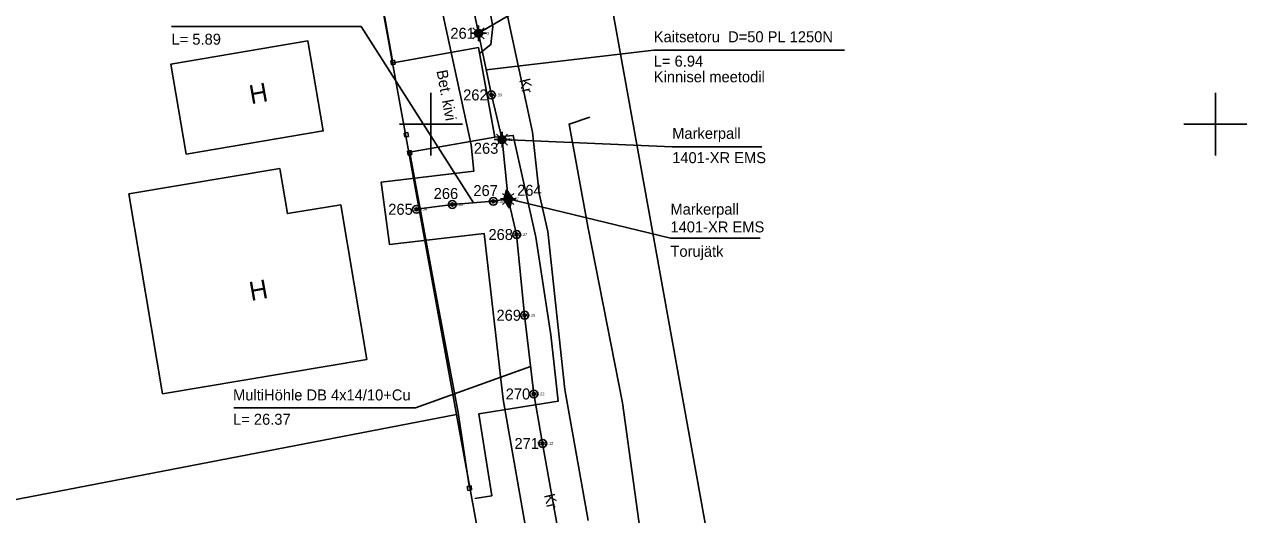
# Model space of a CAD drawing. Extents: x 532028 to 533559, y 6581810 to 6583914.
# Drawn here: x 532324.1 to 532402.4, y 6583225.1 to 6583256.3 of the extents above; entities that cross this region are included whole.
import ezdxf

# ---------------------------------------------------------------- set-up
doc = ezdxf.new("R2010")
doc.units = 0
for name, color, linetype in [('AED', 7, 'Continuous'), ('HOONE', 7, 'Continuous'), ('KOORDPUNKT', 7, 'Continuous'), ('MOOTKORG-EH2000', 7, 'Continuous'), ('MOOTMPUNKT', 7, 'Continuous'), ('MOOTNR', 7, 'Continuous'), ('MOOTPIIR', 7, 'Continuous'), ('PIIR', 7, 'Continuous'), ('SITRASS', 7, 'Continuous'), ('TEE', 7, 'Continuous'), ('VORK', 7, 'Continuous')]:
    doc.layers.add(name, color=color, linetype=linetype)

msp = doc.modelspace()

# ---------------------------------------------------------------- linework, layer by layer
at = {"layer": 'AED'}
for p, q in [((532347.433, 6583254.028), (532347.678, 6583254.074)), ((532347.433, 6583254.028), (532347.479, 6583253.782)), ((532347.678, 6583254.074), (532347.724, 6583253.828)), ((532347.479, 6583253.782), (532347.724, 6583253.828)), ((532348.285, 6583249.434), (532348.532, 6583249.473)), ((532348.285, 6583249.434), (532348.324, 6583249.187)), ((532348.532, 6583249.473), (532348.571, 6583249.226)), ((532348.324, 6583249.187), (532348.571, 6583249.226)), ((532348.501, 6583248.273), (532348.747, 6583248.314)), ((532348.501, 6583248.273), (532348.542, 6583248.026)), ((532348.542, 6583248.026), (532348.789, 6583248.068)), ((532348.747, 6583248.314), (532348.789, 6583248.068)), ((532352.308, 6583226.912), (532352.556, 6583226.947)), ((532352.308, 6583226.912), (532352.344, 6583226.664)), ((532352.344, 6583226.664), (532352.591, 6583226.7)), ((532352.556, 6583226.947), (532352.591, 6583226.7))]:
    msp.add_line(p, q, dxfattribs=at)
for points in [[(532347.578, 6583253.928), (532346.124, 6583262.027), (532344.144, 6583272.981), (532342.397, 6583282.788)], [(532352.45, 6583226.806), (532351.729, 6583231.622), (532350.191, 6583239.87), (532348.645, 6583248.17)]]:
    msp.add_lwpolyline(points, dxfattribs=at)
at = {"layer": 'HOONE'}
for points in [[(532334.4, 6583248.092), (532333.41, 6583253.822), (532342.16, 6583255.312), (532343.13, 6583249.571)], [(532332.882, 6583232.817), (532330.747, 6583245.562), (532340.363, 6583247.177), (532340.85, 6583244.3), (532344.245, 6583244.862), (532345.906, 6583235)]]:
    msp.add_lwpolyline(points, close=True, dxfattribs=at)
at = {"layer": 'KOORDPUNKT'}
for centre, radius in [((532353.032, 6583255.793), 0.25), ((532353.032, 6583255.793), 0.025), ((532353.032, 6583255.793), 0.0221), ((532353.032, 6583255.793), 0.0191), ((532353.032, 6583255.793), 0.0161), ((532353.032, 6583255.793), 0.0132), ((532353.032, 6583255.793), 0.0102), ((532353.032, 6583255.793), 0.00726), ((532353.032, 6583255.793), 0.0043), ((532353.848, 6583251.865), 0.25), ((532353.848, 6583251.865), 0.025), ((532353.848, 6583251.865), 0.0221), ((532353.848, 6583251.865), 0.0191), ((532353.848, 6583251.865), 0.0161), ((532353.848, 6583251.865), 0.0132), ((532353.848, 6583251.865), 0.0102), ((532353.848, 6583251.865), 0.00726), ((532353.848, 6583251.865), 0.0043), ((532354.529, 6583249.015), 0.25), ((532354.529, 6583249.015), 0.025), ((532354.529, 6583249.015), 0.0221), ((532354.529, 6583249.015), 0.0191), ((532354.529, 6583249.015), 0.0161), ((532354.529, 6583249.015), 0.0132), ((532354.529, 6583249.015), 0.0102), ((532354.529, 6583249.015), 0.00726), ((532354.529, 6583249.015), 0.0043), ((532354.921, 6583245.237), 0.25), ((532349.074, 6583244.577), 0.25), ((532351.364, 6583244.883), 0.25), ((532351.364, 6583244.883), 0.025), ((532351.364, 6583244.883), 0.0221), ((532351.364, 6583244.883), 0.0191), ((532351.364, 6583244.883), 0.0161), ((532351.364, 6583244.883), 0.0132), ((532351.364, 6583244.883), 0.0102), ((532351.364, 6583244.883), 0.00726), ((532351.364, 6583244.883), 0.0043), ((532353.972, 6583245.085), 0.25), ((532353.972, 6583245.085), 0.025), ((532353.972, 6583245.085), 0.0221), ((532353.972, 6583245.085), 0.0191), ((532353.972, 6583245.085), 0.0161), ((532353.972, 6583245.085), 0.0132), ((532353.972, 6583245.085), 0.0102), ((532353.972, 6583245.085), 0.00726), ((532353.972, 6583245.085), 0.0043), ((532354.921, 6583245.237), 0.025), ((532354.921, 6583245.237), 0.0221), ((532354.921, 6583245.237), 0.0191), ((532354.921, 6583245.237), 0.0161), ((532354.921, 6583245.237), 0.0132), ((532354.921, 6583245.237), 0.0102), ((532354.921, 6583245.237), 0.00726), ((532354.921, 6583245.237), 0.0043), ((532349.074, 6583244.577), 0.025), ((532349.074, 6583244.577), 0.0221), ((532349.074, 6583244.577), 0.0191), ((532349.074, 6583244.577), 0.0161), ((532349.074, 6583244.577), 0.0132), ((532349.074, 6583244.577), 0.0102), ((532349.074, 6583244.577), 0.00726), ((532349.074, 6583244.577), 0.0043), ((532355.459, 6583242.969), 0.25), ((532355.459, 6583242.969), 0.025), ((532355.459, 6583242.969), 0.0221), ((532355.459, 6583242.969), 0.0191), ((532355.459, 6583242.969), 0.0161), ((532355.459, 6583242.969), 0.0132), ((532355.459, 6583242.969), 0.0102), ((532355.459, 6583242.969), 0.00726), ((532355.459, 6583242.969), 0.0043), ((532355.972, 6583237.825), 0.25), ((532355.972, 6583237.825), 0.025), ((532355.972, 6583237.825), 0.0221), ((532355.972, 6583237.825), 0.0191), ((532355.972, 6583237.825), 0.0161), ((532355.972, 6583237.825), 0.0132), ((532355.972, 6583237.825), 0.0102), ((532355.972, 6583237.825), 0.00726), ((532355.972, 6583237.825), 0.0043), ((532356.56, 6583232.808), 0.25), ((532356.56, 6583232.808), 0.025), ((532356.56, 6583232.808), 0.0221), ((532356.56, 6583232.808), 0.0191), ((532356.56, 6583232.808), 0.0161), ((532356.56, 6583232.808), 0.0132), ((532356.56, 6583232.808), 0.0102), ((532356.56, 6583232.808), 0.00726), ((532356.56, 6583232.808), 0.0043), ((532357.117, 6583229.651), 0.25), ((532357.117, 6583229.651), 0.025), ((532357.117, 6583229.651), 0.0221), ((532357.117, 6583229.651), 0.0191), ((532357.117, 6583229.651), 0.0161), ((532357.117, 6583229.651), 0.0132), ((532357.117, 6583229.651), 0.0102), ((532357.117, 6583229.651), 0.00726), ((532357.117, 6583229.651), 0.0043)]:
    msp.add_circle(centre, radius, dxfattribs=at)
at = {"layer": 'MOOTMPUNKT'}
for centre in [(532353.032, 6583255.793), (532353.848, 6583251.865), (532354.529, 6583249.015), (532349.074, 6583244.577), (532351.364, 6583244.883), (532353.972, 6583245.085), (532354.921, 6583245.237), (532355.459, 6583242.969), (532355.972, 6583237.825), (532356.56, 6583232.808), (532357.117, 6583229.651)]:
    msp.add_circle(centre, 0.1, dxfattribs=at)
at = {"layer": 'MOOTPIIR'}
for points in [[(532352.64, 6583267.29), (532356.475, 6583249.486), (532356.896, 6583245.575), (532357.45, 6583243.167), (532358.54, 6583233.101), (532360.019, 6583224.736)], [(532356.091, 6583223.982), (532354.591, 6583232.461), (532353.388, 6583243.037), (532347.347, 6583242.337), (532346.827, 6583246.303), (532352.728, 6583246.997), (532352.554, 6583248.683), (532348.724, 6583266.473)]]:
    msp.add_lwpolyline(points, dxfattribs=at)
at = {"layer": 'PIIR'}
for points in [[(532483.21, 6583306.2), (532417.16, 6583335.66), (532387.36, 6583272.64), (532360.02, 6583265.92), (532381.71, 6583145.71), (532502.38, 6583164.7), (532510.39, 6583170.68), (532532.76, 6583221.52), (532458.82, 6583256.32)], [(532354.25, 6583299.57), (532340.76, 6583291.18), (532351.62, 6583231.51), (532356.96, 6583202.32), (532362.48, 6583172.42), (532367.66, 6583143.49), (532381.71, 6583145.71), (532360.02, 6583265.92)], [(532340.76, 6583291.18), (532279.72, 6583233.88), (532282.62, 6583218.98), (532303.27, 6583222.17), (532351.62, 6583231.51)], [(532288.27, 6583189.05), (532356.96, 6583202.32), (532351.62, 6583231.51), (532303.27, 6583222.17), (532282.62, 6583218.98)]]:
    msp.add_lwpolyline(points, close=True, dxfattribs=at)
at = {"layer": 'SITRASS'}
for p, q in [((532352.782, 6583255.793), (532352.532, 6583255.793)), ((532352.855, 6583255.97), (532352.678, 6583256.147)), ((532352.855, 6583255.616), (532352.678, 6583255.44)), ((532353.032, 6583256.043), (532353.032, 6583256.293)), ((532353.209, 6583255.97), (532353.385, 6583256.147)), ((532353.209, 6583255.616), (532353.385, 6583255.44)), ((532353.282, 6583255.793), (532353.532, 6583255.793)), ((532353.032, 6583255.543), (532353.032, 6583255.293)), ((532354.352, 6583249.192), (532354.175, 6583249.369)), ((532354.529, 6583249.265), (532354.529, 6583249.515)), ((532354.705, 6583249.192), (532354.882, 6583249.369)), ((532354.279, 6583249.015), (532354.029, 6583249.015)), ((532354.352, 6583248.838), (532354.175, 6583248.662)), ((532354.529, 6583248.765), (532354.529, 6583248.515)), ((532354.705, 6583248.838), (532354.882, 6583248.662)), ((532354.779, 6583249.015), (532355.029, 6583249.015)), ((532354.745, 6583245.414), (532354.568, 6583245.59)), ((532354.824, 6583245.824), (532354.651, 6583245.194)), ((532355.048, 6583245.487), (532354.651, 6583245.193)), ((532355.035, 6583245.508), (532354.661, 6583245.231)), ((532355.062, 6583245.466), (532354.665, 6583245.172)), ((532355.021, 6583245.529), (532354.672, 6583245.27)), ((532355.076, 6583245.445), (532354.679, 6583245.151)), ((532355.007, 6583245.549), (532354.682, 6583245.309)), ((532354.993, 6583245.57), (532354.693, 6583245.348)), ((532355.09, 6583245.424), (532354.693, 6583245.13)), ((532354.979, 6583245.591), (532354.704, 6583245.388)), ((532354.965, 6583245.612), (532354.715, 6583245.427)), ((532354.951, 6583245.633), (532354.726, 6583245.466)), ((532354.937, 6583245.654), (532354.736, 6583245.505)), ((532354.924, 6583245.674), (532354.747, 6583245.544)), ((532354.91, 6583245.695), (532354.758, 6583245.583)), ((532354.896, 6583245.716), (532354.769, 6583245.622)), ((532354.882, 6583245.737), (532354.779, 6583245.661)), ((532354.868, 6583245.758), (532354.79, 6583245.7)), ((532354.854, 6583245.779), (532354.801, 6583245.739)), ((532354.84, 6583245.799), (532354.812, 6583245.778)), ((532354.824, 6583245.824), (532355.186, 6583245.28)), ((532354.921, 6583245.487), (532354.921, 6583245.737)), ((532355.098, 6583245.414), (532355.275, 6583245.59)), ((532354.671, 6583245.237), (532354.421, 6583245.237)), ((532354.745, 6583245.06), (532354.568, 6583244.883)), ((532355.013, 6583244.65), (532354.651, 6583245.194)), ((532355.104, 6583245.404), (532354.707, 6583245.11)), ((532355.118, 6583245.383), (532354.721, 6583245.089)), ((532355.132, 6583245.362), (532354.735, 6583245.068)), ((532355.146, 6583245.341), (532354.748, 6583245.047)), ((532355.159, 6583245.32), (532354.762, 6583245.026)), ((532355.173, 6583245.299), (532354.776, 6583245.005)), ((532355.186, 6583245.277), (532354.79, 6583244.985)), ((532355.175, 6583245.238), (532354.804, 6583244.964)), ((532355.164, 6583245.199), (532354.818, 6583244.943)), ((532355.153, 6583245.16), (532354.832, 6583244.922)), ((532355.142, 6583245.121), (532354.845, 6583244.901)), ((532355.132, 6583245.082), (532354.859, 6583244.88)), ((532355.121, 6583245.043), (532354.873, 6583244.86)), ((532355.11, 6583245.004), (532354.887, 6583244.839)), ((532355.099, 6583244.965), (532354.901, 6583244.818)), ((532355.089, 6583244.926), (532354.915, 6583244.797)), ((532354.921, 6583244.987), (532354.921, 6583244.737)), ((532355.078, 6583244.887), (532354.929, 6583244.776)), ((532355.067, 6583244.848), (532354.943, 6583244.755)), ((532355.056, 6583244.808), (532354.956, 6583244.735)), ((532355.046, 6583244.769), (532354.97, 6583244.714)), ((532355.035, 6583244.73), (532354.984, 6583244.693)), ((532355.024, 6583244.691), (532354.998, 6583244.672)), ((532355.013, 6583244.652), (532355.012, 6583244.651)), ((532355.013, 6583244.65), (532355.186, 6583245.28)), ((532355.098, 6583245.06), (532355.275, 6583244.883)), ((532355.171, 6583245.237), (532355.421, 6583245.237))]:
    msp.add_line(p, q, dxfattribs=at)
for points in [[(532338.273, 6583291.331), (532341.067, 6583291.298), (532342.587, 6583290.582), (532344.638, 6583289.861), (532346.31, 6583288.71), (532347.169, 6583287.323), (532347.867, 6583283.11), (532349.093, 6583275.07), (532350.681, 6583266.886), (532352.245, 6583259.579), (532353.032, 6583255.793), (532353.848, 6583251.865), (532354.529, 6583249.015), (532354.921, 6583245.237)], [(532353.032, 6583255.793), (532363.119, 6583261.732), (532368.839, 6583261.732)], [(532352.709, 6583244.987), (532345.54, 6583256.221), (532333.46, 6583256.221)], [(532353.032, 6583255.793), (532353.848, 6583251.865), (532354.529, 6583249.015)], [(532353.514, 6583253.475), (532364.203, 6583254.721), (532376.353, 6583254.721)], [(532354.529, 6583249.015), (532365.376, 6583248.568), (532371.096, 6583248.568)], [(532349.074, 6583244.577), (532351.364, 6583244.883), (532353.972, 6583245.085), (532354.921, 6583245.237)], [(532354.921, 6583245.237), (532355.459, 6583242.969), (532355.972, 6583237.825), (532356.56, 6583232.808), (532357.117, 6583229.651), (532358.059, 6583224.33), (532358.959, 6583220.552), (532359.349, 6583219.281)], [(532354.921, 6583245.237), (532365.265, 6583242.747), (532370.985, 6583242.747)], [(532356.354, 6583234.566), (532349.02, 6583231.915), (532337.43, 6583231.915)]]:
    msp.add_lwpolyline(points, dxfattribs=at)
for centre, radius in [((532353.032, 6583255.793), 0.25), ((532353.032, 6583255.793), 0.225), ((532353.032, 6583255.793), 0.2), ((532353.032, 6583255.793), 0.175), ((532353.032, 6583255.793), 0.15), ((532353.032, 6583255.793), 0.125), ((532353.032, 6583255.793), 0.1), ((532353.032, 6583255.793), 0.075), ((532353.032, 6583255.793), 0.05), ((532353.032, 6583255.793), 0.025), ((532354.529, 6583249.015), 0.25), ((532354.529, 6583249.015), 0.225), ((532354.529, 6583249.015), 0.2), ((532354.529, 6583249.015), 0.175), ((532354.529, 6583249.015), 0.15), ((532354.529, 6583249.015), 0.125), ((532354.529, 6583249.015), 0.1), ((532354.529, 6583249.015), 0.075), ((532354.529, 6583249.015), 0.05), ((532354.529, 6583249.015), 0.025), ((532354.921, 6583245.237), 0.25), ((532354.921, 6583245.237), 0.225), ((532354.921, 6583245.237), 0.2), ((532354.921, 6583245.237), 0.175), ((532354.921, 6583245.237), 0.15), ((532354.921, 6583245.237), 0.125), ((532354.921, 6583245.237), 0.1), ((532354.921, 6583245.237), 0.075), ((532354.921, 6583245.237), 0.05), ((532354.921, 6583245.237), 0.025)]:
    msp.add_circle(centre, radius, dxfattribs=at)
at = {"layer": 'TEE'}
for points in [[(532333.929, 6583289.807), (532338.637, 6583293.835), (532341.163, 6583295.408), (532343.219, 6583295.867), (532345.241, 6583295.556), (532346.61, 6583294.497), (532347.141, 6583292.441), (532347.738, 6583288.343), (532348.758, 6583282.356), (532350.482, 6583274.349), (532352.574, 6583263.476), (532353.933, 6583256.216), (532353.822, 6583255.076), (532353.094, 6583254.502)], [(532347.587, 6583253.903), (532353.024, 6583254.886), (532354.076, 6583249.174), (532348.636, 6583248.22)], [(532360.116, 6583250.459), (532358.804, 6583250.003), (532359.999, 6583243.491), (532362.212, 6583232.254), (532363.416, 6583223.469), (532364.969, 6583213.751)], [(532354.076, 6583249.174), (532355.24, 6583249.289), (532356.693, 6583242.799), (532357.639, 6583236.569), (532358.113, 6583232.36), (532353.046, 6583231.541), (532353.873, 6583226.327), (532352.786, 6583226.144)]]:
    msp.add_lwpolyline(points, dxfattribs=at)
at = {"layer": 'VORK'}
for p, q in [((532350, 6583252), (532350, 6583248)), ((532400, 6583252), (532400, 6583248)), ((532348, 6583250), (532352, 6583250)), ((532398, 6583250), (532402, 6583250))]:
    msp.add_line(p, q, dxfattribs=at)

# ---------------------------------------------------------------- texts
at = {"layer": 'HOONE'}
for p in [(532338.533, 6583251.275), (532338.533, 6583238.737)]:
    msp.add_text('H', height=1.2, rotation=10.1952, dxfattribs=at).set_placement(p)
at = {"layer": 'KOORDPUNKT'}
for s, p in [('261 ', (532351.235, 6583255.443)), ('262 ', (532352.052, 6583251.515)), ('263 ', (532352.732, 6583248.115)), ('266 ', (532350.172, 6583245.233)), ('267 ', (532352.703, 6583245.42)), ('264 ', (532355.492, 6583245.439)), ('265 ', (532347.277, 6583244.227)), ('268 ', (532353.663, 6583242.619)), ('269 ', (532354.175, 6583237.475)), ('270 ', (532354.764, 6583232.458)), ('271 ', (532355.32, 6583229.302))]:
    msp.add_text(s, height=0.7, dxfattribs=at).set_placement(p)
at = {"layer": 'MOOTKORG-EH2000'}
for s, p in [(' 45.43', (532353.032, 6583255.706)), (' 45.33', (532353.848, 6583251.777)), (' 45.31', (532354.529, 6583248.928)), (' 45.34', (532349.074, 6583244.49)), (' 45.35', (532351.364, 6583244.795)), (' 45.30', (532353.972, 6583244.998)), (' 45.27', (532354.921, 6583245.149)), (' 45.27', (532355.459, 6583242.882)), (' 45.25', (532355.972, 6583237.738)), (' 45.22', (532356.56, 6583232.72)), (' 45.12', (532357.117, 6583229.564))]:
    msp.add_text(s, height=0.175, dxfattribs=at).set_placement(p)
at = {"layer": 'MOOTNR'}
for s, p in [('60 ', (532352.705, 6583255.706)), ('59 ', (532353.522, 6583251.777)), ('58 ', (532354.202, 6583248.928)), ('57 ', (532348.747, 6583244.49)), ('56 ', (532351.037, 6583244.795)), ('55 ', (532353.645, 6583244.998)), ('54 ', (532354.595, 6583245.149)), ('53 ', (532355.133, 6583242.882)), ('52 ', (532355.645, 6583237.738)), ('51 ', (532356.234, 6583232.72)), ('50 ', (532356.79, 6583229.564))]:
    msp.add_text(s, height=0.175, dxfattribs=at).set_placement(p)
at = {"layer": 'SITRASS'}
for s, p in [('L= 5.89', (532333.46, 6583255.067)), ('Kaitsetoru  D=50 PL 1250N', (532364.203, 6583255.221)), ('L= 6.94', (532364.203, 6583253.671)), ('Kinnisel meetodil', (532364.203, 6583252.671)), ('Markerpall ', (532365.376, 6583249.068)), ('1401-XR EMS ', (532365.376, 6583247.518)), ('Markerpall ', (532365.265, 6583244.234)), ('1401-XR EMS ', (532365.265, 6583243.105)), ('Torujätk', (532365.265, 6583241.549)), ('MultiHöhle DB 4x14/10+Cu', (532337.384, 6583232.396)), ('L= 26.37', (532337.384, 6583230.846))]:
    msp.add_text(s, height=0.7, dxfattribs=at).set_placement(p)
at = {"layer": 'TEE'}
for s, rotation, p in [('Bet. kivi', 280.38801, (532350.35, 6583253.395)), ('Kr', 283.04997, (532355.621, 6583252.827)), ('Kr', 283.04997, (532357.199, 6583226.366))]:
    msp.add_text(s, height=0.7, rotation=rotation, dxfattribs=at).set_placement(p)

doc.saveas('drawing.dxf')
